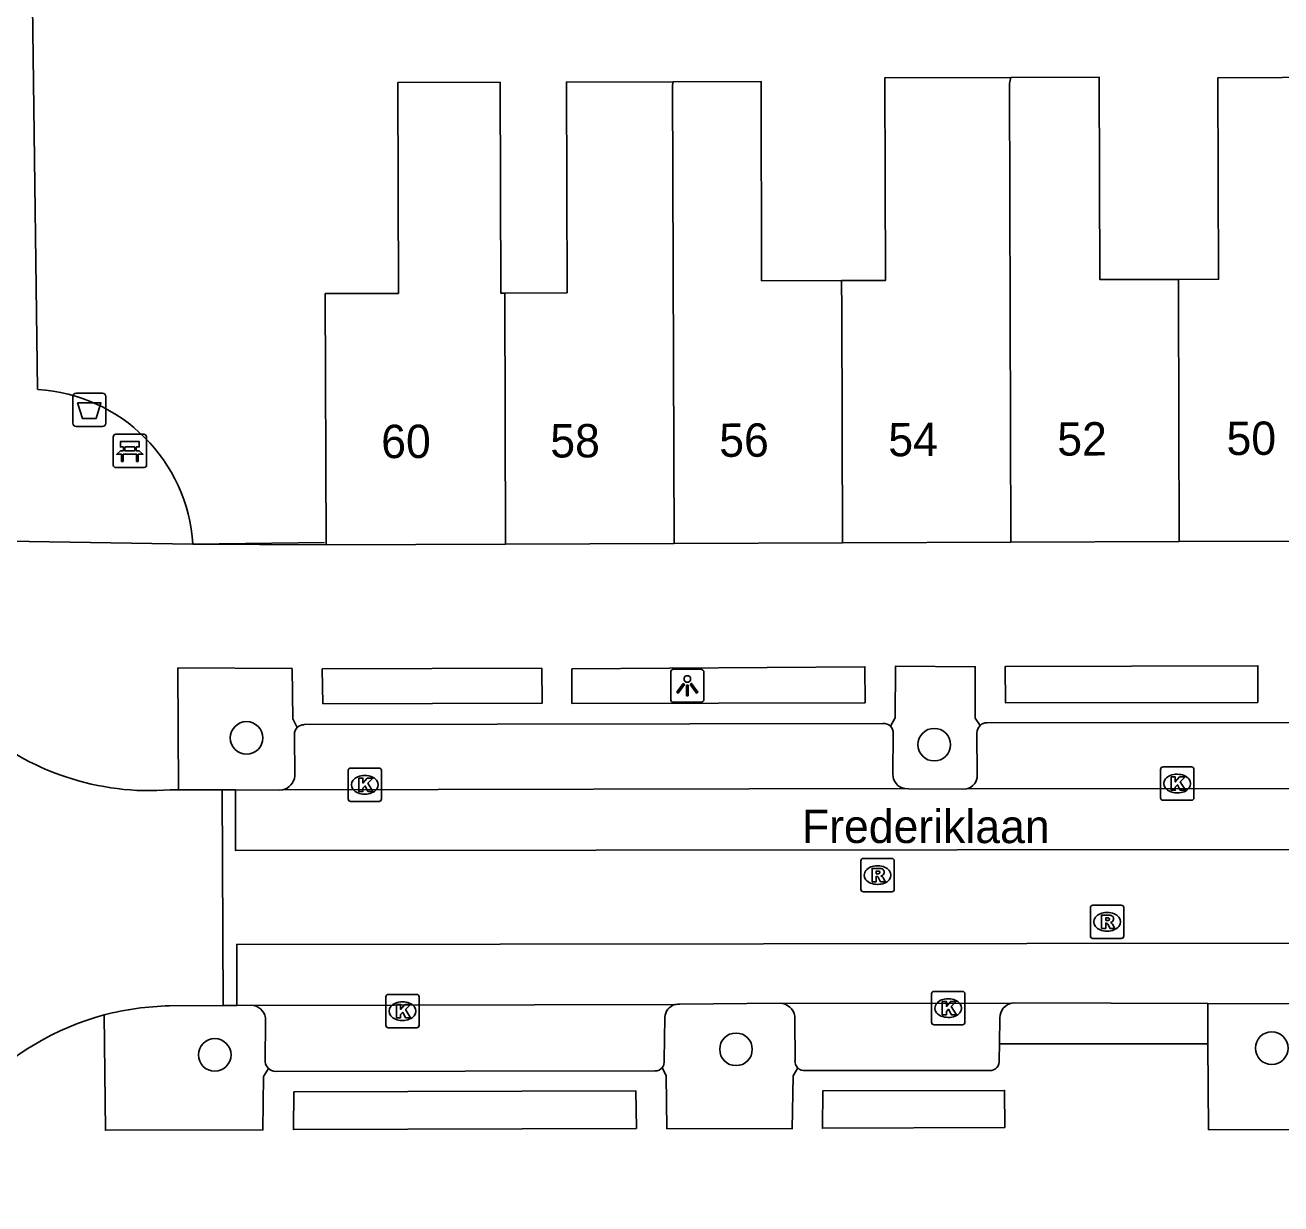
# Model space of a CAD drawing. Extents: x 159718 to 160783, y 383290 to 384030.
# Drawn here: x 160152.87 to 160190.54, y 383746.82 to 383782.17 of the extents above; entities that cross this region are included whole.
import ezdxf

# ---------------------------------------------------------------- set-up
doc = ezdxf.new("R2010")
doc.units = 0
for name, color, linetype in [('IMGEO_Afvalbak', 7, 'Continuous'), ('IMGEO_Bank', 7, 'Continuous'), ('IMGEO_Boom', 7, 'Continuous'), ('IMGEO_Kolk', 7, 'Continuous'), ('IMGEO_Lichtpunt', 7, 'Continuous'), ('IMGEO_Muur', 7, 'Continuous'), ('IMGEO_Openbare_ruimte_label', 7, 'Continuous'), ('IMGEO_Pand', 7, 'Continuous'), ('IMGEO_Pand_nummerreeks', 7, 'Continuous'), ('IMGEO_Parkeervlak_open', 7, 'Continuous'), ('IMGEO_Rijbaan_lokaal_gesloten', 7, 'Continuous'), ('IMGEO_Rijbaan_lokaal_open', 7, 'Continuous'), ('IMGEO_Rioolput', 7, 'Continuous'), ('IMGEO_Voetpad_open', 7, 'Continuous')]:
    doc.layers.add(name, color=color, linetype=linetype)

msp = doc.modelspace()

# ---------------------------------------------------------------- linework, layer by layer
at = {"layer": 'IMGEO_Afvalbak'}
for p, q in [((160154.295, 383770.23), (160154.295, 383771.03)), ((160154.295, 383771.03), (160154.295, 383770.23)), ((160154.395, 383771.13), (160155.185, 383771.13)), ((160155.185, 383771.13), (160154.395, 383771.13)), ((160155.285, 383771.03), (160155.285, 383770.23)), ((160155.285, 383770.23), (160155.285, 383771.03)), ((160155.185, 383770.13), (160154.395, 383770.13)), ((160154.395, 383770.13), (160155.185, 383770.13))]:
    msp.add_line(p, q, dxfattribs=at)
msp.add_lwpolyline([(160154.438, 383770.844), (160155.142, 383770.844), (160154.993, 383770.374), (160154.587, 383770.374), (160154.438, 383770.844)], dxfattribs=at)
for centre, start, end in [((160154.395, 383771.03), 90, 180), ((160154.395, 383771.03), 90, 180), ((160155.185, 383771.03), 0, 90), ((160155.185, 383771.03), 360, 90), ((160154.395, 383770.23), 180, 270), ((160154.395, 383770.23), 180, 270), ((160155.185, 383770.23), 270, 0), ((160155.185, 383770.23), 270, 0)]:
    msp.add_arc(centre, 0.1, start, end, dxfattribs=at)
at = {"layer": 'IMGEO_Bank'}
for p, q in [((160155.508, 383768.973), (160155.508, 383769.814)), ((160155.508, 383769.814), (160155.508, 383768.973)), ((160155.583, 383769.898), (160156.424, 383769.898)), ((160156.424, 383769.898), (160155.583, 383769.898)), ((160156.508, 383769.823), (160156.508, 383768.982)), ((160156.508, 383768.982), (160156.508, 383769.823)), ((160155.817, 383769.404), (160155.817, 383769.51)), ((160155.861, 383769.51), (160155.861, 383769.404)), ((160156.149, 383769.516), (160155.867, 383769.516)), ((160155.867, 383769.398), (160156.149, 383769.398)), ((160156.155, 383769.404), (160156.155, 383769.51)), ((160156.199, 383769.51), (160156.199, 383769.404)), ((160156.205, 383769.296), (160155.812, 383769.296)), ((160156.433, 383768.898), (160155.592, 383768.898)), ((160155.592, 383768.898), (160156.433, 383768.898))]:
    msp.add_line(p, q, dxfattribs=at)
for points in [[(160155.755, 383769.296), (160155.613, 383769.296), (160155.725, 383769.398), (160155.811, 383769.398)], [(160155.811, 383769.516), (160155.725, 383769.516), (160155.725, 383769.677), (160156.288, 383769.677), (160156.288, 383769.516), (160156.205, 383769.516)], [(160156.205, 383769.398), (160156.288, 383769.398), (160156.4, 383769.296), (160156.261, 383769.296)], [(160155.805, 383769.289), (160155.805, 383769.082), (160155.762, 383769.082), (160155.762, 383769.289)], [(160156.255, 383769.289), (160156.255, 383769.082), (160156.211, 383769.082), (160156.211, 383769.289)]]:
    msp.add_lwpolyline(points, dxfattribs=at)
for centre, radius, start, end in [((160155.586, 383769.82), 0.0779, 92.4484, 184.2845), ((160155.586, 383769.82), 0.0779, 92.4484, 184.2845), ((160156.43, 383769.82), 0.0779, 2.4484, 94.2845), ((160156.43, 383769.82), 0.0779, 2.4484, 94.2845), ((160155.81, 383769.509), 0.00671, 2.8957, 87.1043), ((160155.81, 383769.405), 0.00671, 272.8957, 357.1043), ((160155.867, 383769.509), 0.00671, 92.8957, 177.1043), ((160155.867, 383769.405), 0.00671, 182.8957, 267.1043), ((160156.149, 383769.509), 0.00671, 2.8957, 87.1043), ((160156.149, 383769.405), 0.00671, 272.8957, 357.1043), ((160156.206, 383769.509), 0.00671, 92.8957, 177.1043), ((160156.206, 383769.405), 0.00671, 182.8957, 267.1043), ((160155.586, 383768.976), 0.0779, 182.4484, 274.2845), ((160155.586, 383768.976), 0.0779, 182.4484, 274.2845), ((160155.755, 383769.289), 0.00671, 2.8957, 87.1043), ((160155.812, 383769.289), 0.00671, 92.8957, 177.1043), ((160156.204, 383769.289), 0.00671, 2.8957, 87.1043), ((160156.261, 383769.289), 0.00671, 92.8957, 177.1043), ((160156.43, 383768.976), 0.0779, 272.4484, 4.2845), ((160156.43, 383768.976), 0.0779, 272.4484, 4.2845)]:
    msp.add_arc(centre, radius, start, end, dxfattribs=at)
at = {"layer": 'IMGEO_Boom'}
for centre in [(160159.508, 383760.789), (160180.14, 383760.588), (160158.555, 383751.285), (160174.192, 383751.451), (160190.265, 383751.486)]:
    msp.add_circle(centre, 0.489, dxfattribs=at)
at = {"layer": 'IMGEO_Kolk'}
for p, q in [((160187.002, 383759.921), (160187.854, 383759.921)), ((160162.556, 383758.959), (160162.556, 383759.811)), ((160162.631, 383759.885), (160163.483, 383759.885)), ((160163.044, 383759.665), (160163.069, 383759.665)), ((160163.557, 383759.811), (160163.557, 383758.959)), ((160186.927, 383758.995), (160186.927, 383759.847)), ((160187.415, 383759.701), (160187.44, 383759.701)), ((160187.928, 383759.847), (160187.928, 383758.995)), ((160163.483, 383758.885), (160162.631, 383758.885)), ((160163.067, 383759.105), (160163.042, 383759.105)), ((160187.854, 383758.921), (160187.002, 383758.921)), ((160187.438, 383759.141), (160187.413, 383759.141)), ((160180.134, 383753.188), (160180.986, 383753.188)), ((160163.686, 383752.171), (160163.686, 383753.023)), ((160163.761, 383753.097), (160164.613, 383753.097)), ((160164.174, 383752.877), (160164.199, 383752.877)), ((160164.687, 383753.023), (160164.687, 383752.171)), ((160180.059, 383752.262), (160180.059, 383753.114)), ((160180.547, 383752.968), (160180.572, 383752.968)), ((160181.06, 383753.114), (160181.06, 383752.262)), ((160180.57, 383752.408), (160180.545, 383752.408)), ((160164.613, 383752.097), (160163.761, 383752.097)), ((160164.197, 383752.317), (160164.172, 383752.317)), ((160180.986, 383752.188), (160180.134, 383752.188))]:
    msp.add_line(p, q, dxfattribs=at)
for points in [[(160187.002, 383759.921), (160187.854, 383759.921)], [(160162.556, 383758.959), (160162.556, 383759.811)], [(160162.631, 383759.885), (160163.483, 383759.885)], [(160162.877, 383759.585), (160163, 383759.585), (160163, 383759.434), (160163.13, 383759.585), (160163.294, 383759.585), (160163.148, 383759.434), (160163.301, 383759.185), (160163.149, 383759.185), (160163.064, 383759.349), (160163, 383759.282), (160163, 383759.185), (160162.877, 383759.185), (160162.877, 383759.585)], [(160163.557, 383759.811), (160163.557, 383758.959)], [(160186.927, 383758.995), (160186.927, 383759.847)], [(160187.248, 383759.621), (160187.371, 383759.621), (160187.371, 383759.47), (160187.501, 383759.621), (160187.665, 383759.621), (160187.519, 383759.47), (160187.672, 383759.221), (160187.52, 383759.221), (160187.435, 383759.385), (160187.371, 383759.318), (160187.371, 383759.221), (160187.248, 383759.221), (160187.248, 383759.621)], [(160187.928, 383759.847), (160187.928, 383758.995)], [(160163.483, 383758.885), (160162.631, 383758.885)], [(160187.854, 383758.921), (160187.002, 383758.921)], [(160180.134, 383753.188), (160180.986, 383753.188)], [(160163.686, 383752.171), (160163.686, 383753.023)], [(160163.761, 383753.097), (160164.613, 383753.097)], [(160164.007, 383752.797), (160164.13, 383752.797), (160164.13, 383752.646), (160164.26, 383752.797), (160164.424, 383752.797), (160164.278, 383752.646), (160164.431, 383752.397), (160164.279, 383752.397), (160164.194, 383752.561), (160164.13, 383752.494), (160164.13, 383752.397), (160164.007, 383752.397), (160164.007, 383752.797)], [(160164.687, 383753.023), (160164.687, 383752.171)], [(160180.059, 383752.262), (160180.059, 383753.114)], [(160180.38, 383752.888), (160180.503, 383752.888), (160180.503, 383752.737), (160180.633, 383752.888), (160180.797, 383752.888), (160180.651, 383752.737), (160180.804, 383752.488), (160180.652, 383752.488), (160180.567, 383752.652), (160180.503, 383752.585), (160180.503, 383752.488), (160180.38, 383752.488), (160180.38, 383752.888)], [(160181.06, 383753.114), (160181.06, 383752.262)], [(160164.613, 383752.097), (160163.761, 383752.097)], [(160180.986, 383752.188), (160180.134, 383752.188)]]:
    msp.add_lwpolyline(points, dxfattribs=at)
for centre, start, end in [((160187.004, 383759.845), 91.552, 178.448), ((160187.004, 383759.845), 91.552, 178.448), ((160187.852, 383759.845), 1.552, 88.448), ((160187.852, 383759.845), 1.552, 88.448), ((160162.633, 383759.809), 91.552, 178.448), ((160162.633, 383759.809), 91.552, 178.448), ((160163.481, 383759.809), 1.552, 88.448), ((160163.481, 383759.809), 1.552, 88.448), ((160162.633, 383758.961), 181.552, 268.448), ((160162.633, 383758.961), 181.552, 268.448), ((160163.481, 383758.961), 271.552, 358.448), ((160163.481, 383758.961), 271.552, 358.448), ((160187.004, 383758.997), 181.552, 268.448), ((160187.004, 383758.997), 181.552, 268.448), ((160187.852, 383758.997), 271.552, 358.448), ((160187.852, 383758.997), 271.552, 358.448), ((160180.136, 383753.112), 91.552, 178.448), ((160180.136, 383753.112), 91.552, 178.448), ((160180.984, 383753.112), 1.552, 88.448), ((160180.984, 383753.112), 1.552, 88.448), ((160163.763, 383753.021), 91.552, 178.448), ((160163.763, 383753.021), 91.552, 178.448), ((160164.611, 383753.021), 1.552, 88.448), ((160164.611, 383753.021), 1.552, 88.448), ((160163.763, 383752.173), 181.552, 268.448), ((160163.763, 383752.173), 181.552, 268.448), ((160164.611, 383752.173), 271.552, 358.448), ((160164.611, 383752.173), 271.552, 358.448), ((160180.136, 383752.264), 181.552, 268.448), ((160180.136, 383752.264), 181.552, 268.448), ((160180.984, 383752.264), 271.552, 358.448), ((160180.984, 383752.264), 271.552, 358.448)]:
    msp.add_arc(centre, 0.0765, start, end, dxfattribs=at)
for centre, major_axis, ratio, start_param, end_param in [((160163.043, 383759.385), (-0.387, 0.002), 0.722429, 4.712389, 7.853982), ((160163.068, 383759.385), (-0.39, 0.002), 0.717154, 1.570796, 4.712389), ((160187.414, 383759.421), (-0.387, 0.002), 0.722429, 4.712389, 7.853982), ((160187.439, 383759.421), (-0.39, 0.002), 0.717154, 1.570796, 4.712389), ((160164.173, 383752.597), (-0.387, 0.002), 0.722429, 4.712389, 7.853982), ((160164.198, 383752.597), (-0.39, 0.002), 0.717154, 1.570796, 4.712389), ((160180.546, 383752.688), (-0.387, 0.002), 0.722429, 4.712389, 7.853982), ((160180.571, 383752.688), (-0.39, 0.002), 0.717154, 1.570796, 4.712389)]:
    msp.add_ellipse(centre, major_axis=major_axis, ratio=ratio, start_param=start_param, end_param=end_param, dxfattribs=at)
at = {"layer": 'IMGEO_Lichtpunt'}
for p, q in [((160172.233, 383762.76), (160172.233, 383761.953)), ((160172.233, 383762.76), (160172.233, 383761.953)), ((160173.135, 383762.855), (160172.327, 383762.855)), ((160173.135, 383762.855), (160172.327, 383762.855)), ((160173.229, 383761.953), (160173.229, 383762.76)), ((160173.229, 383761.953), (160173.229, 383762.76)), ((160172.327, 383761.859), (160173.135, 383761.859)), ((160172.327, 383761.859), (160173.135, 383761.859))]:
    msp.add_line(p, q, dxfattribs=at)
for points in [[(160172.607, 383762.424), (160172.646, 383762.396), (160172.458, 383762.134), (160172.42, 383762.161), (160172.607, 383762.424)], [(160172.709, 383762.376), (160172.756, 383762.376), (160172.756, 383762.054), (160172.709, 383762.054), (160172.709, 383762.376)], [(160172.819, 383762.396), (160172.857, 383762.423), (160173.044, 383762.161), (160173.005, 383762.133), (160172.819, 383762.396)]]:
    msp.add_lwpolyline(points, dxfattribs=at)
msp.add_circle((160172.732, 383762.558), 0.0994, dxfattribs=at)
for centre, start, end in [((160172.327, 383762.76), 90, 180), ((160172.327, 383762.76), 90, 180), ((160173.135, 383762.76), 0, 90), ((160173.135, 383762.76), 0, 90), ((160172.327, 383761.953), 180, 270), ((160172.327, 383761.953), 180, 270), ((160173.135, 383761.953), 270, 0), ((160173.135, 383761.953), 270, 360)]:
    msp.add_arc(centre, 0.0946, start, end, dxfattribs=at)
at = {"layer": 'IMGEO_Muur'}
for points in [[(160153.242, 383771.241), (160152.978, 383791.206)], [(160161.847, 383766.655), (160157.896, 383766.597)]]:
    msp.add_lwpolyline(points, dxfattribs=at)
msp.add_arc((160152.948, 383766.292), 4.958, 3.526, 86.5972, dxfattribs=at)
at = {"layer": 'IMGEO_Pand'}
for points in [[(160167.258, 383774.133), (160167.134, 383774.133), (160167.114, 383780.453), (160164.044, 383780.443), (160164.063, 383774.122), (160161.872, 383774.115), (160161.895, 383766.585)], [(160172.309, 383780.47), (160169.105, 383780.46), (160169.124, 383774.14), (160167.258, 383774.133)], [(160172.309, 383780.47), (160172.292, 383780.371), (160172.333, 383766.622)], [(160177.36, 383774.507), (160174.961, 383774.5), (160174.944, 383780.479), (160172.309, 383780.47)], [(160182.433, 383780.6), (160178.659, 383780.589), (160178.677, 383774.511), (160177.36, 383774.507)], [(160182.436, 383766.66), (160182.395, 383780.422), (160182.433, 383780.6)], [(160187.465, 383774.542), (160185.108, 383774.535), (160185.09, 383780.607), (160182.433, 383780.6)], [(160192.519, 383780.604), (160188.65, 383780.592), (160188.668, 383774.545), (160187.465, 383774.542)], [(160177.36, 383774.507), (160177.362, 383773.619), (160177.384, 383766.641)], [(160187.489, 383766.677), (160187.466, 383774.036), (160187.465, 383774.542)], [(160167.258, 383774.133), (160167.28, 383766.605)], [(160187.489, 383766.677), (160192.54, 383766.696)], [(160161.895, 383766.585), (160167.28, 383766.605)], [(160167.28, 383766.605), (160172.333, 383766.622)], [(160172.333, 383766.622), (160177.384, 383766.641)], [(160177.384, 383766.641), (160182.436, 383766.66)], [(160182.436, 383766.66), (160187.489, 383766.677)]]:
    msp.add_lwpolyline(points, dxfattribs=at)
at = {"layer": 'IMGEO_Parkeervlak_open'}
for points in [[(160160.954, 383759.654), (160160.947, 383760.897)], [(160178.907, 383760.923), (160178.897, 383759.7)], [(160181.429, 383759.678), (160181.42, 383760.939)], [(160172.058, 383752.409), (160172.034, 383751.124)], [(160160.065, 383751.072), (160160.079, 383752.318)], [(160175.962, 383751.111), (160175.96, 383752.358)]]:
    msp.add_lwpolyline(points, dxfattribs=at)
for centre, radius, start, end in [((160161.232, 383760.904), 0.285, 135.3847, 181.3948), ((160178.634, 383760.948), 0.274, 354.8657, 44.676), ((160181.715, 383760.95), 0.295, 133.1941, 182.0711), ((160160.497, 383759.685), 0.458, 280.9626, 356.1448), ((160179.328, 383759.693), 0.431, 179.0708, 259.8834), ((160181.026, 383759.658), 0.404, 281.6124, 2.7716), ((160159.636, 383752.33), 0.443, 358.4941, 79.0441), ((160172.465, 383752.398), 0.407, 104.199, 178.5178), ((160175.505, 383752.377), 0.455, 357.6485, 80.0293), ((160160.415, 383751.133), 0.355, 189.9519, 225.3176), ((160171.774, 383751.072), 0.265, 321.6357, 11.4128), ((160176.238, 383751.092), 0.277, 176.0996, 224.8951)]:
    msp.add_arc(centre, radius, start, end, dxfattribs=at)
at = {"layer": 'IMGEO_Rijbaan_lokaal_gesloten'}
for points in [[(160160.584, 383759.235), (160160.499, 383759.227), (160159.176, 383759.229)], [(160248.823, 383757.529), (160213.991, 383757.492), (160191.646, 383757.443), (160159.178, 383757.411), (160159.176, 383759.229)], [(160179.252, 383759.269), (160160.584, 383759.235)], [(160181.107, 383759.263), (160180.979, 383759.258), (160179.364, 383759.264), (160179.252, 383759.269)], [(160199.78, 383759.275), (160181.107, 383759.263)], [(160159.216, 383752.77), (160159.216, 383754.597), (160214.509, 383754.669), (160217.399, 383754.672), (160217.406, 383752.866)], [(160159.72, 383752.765), (160159.632, 383752.773), (160159.216, 383752.77)], [(160159.72, 383752.765), (160172.365, 383752.793)], [(160175.584, 383752.825), (160175.525, 383752.831), (160172.511, 383752.802)], [(160175.584, 383752.825), (160182.471, 383752.837)], [(160188.342, 383752.821), (160182.549, 383752.845), (160182.471, 383752.837)], [(160188.342, 383752.821), (160191.536, 383752.818)]]:
    msp.add_lwpolyline(points, dxfattribs=at)
msp.add_arc((160172.463, 383752.389), 0.415, 83.389, 103.666, dxfattribs=at)
at = {"layer": 'IMGEO_Rijbaan_lokaal_open'}
for points in [[(160157.464, 383759.232), (160157.219, 383759.232)], [(160158.775, 383759.23), (160157.464, 383759.232)], [(160158.811, 383752.767), (160158.775, 383759.23)], [(160159.176, 383759.229), (160158.775, 383759.23)], [(160157.194, 383752.754), (160158.811, 383752.767)], [(160158.811, 383752.767), (160159.216, 383752.77)]]:
    msp.add_lwpolyline(points, dxfattribs=at)
for centre, radius, start, end in [((160156.61, 383767.152), 7.943, 182.8615, 274.3973), ((160157.333, 383744.621), 8.134, 90.9799, 104.9191), ((160157.337, 383744.599), 8.157, 104.905, 167.1049)]:
    msp.add_arc(centre, radius, start, end, dxfattribs=at)
at = {"layer": 'IMGEO_Rioolput'}
for p, q in [((160177.939, 383756.251), (160177.939, 383757.103)), ((160178.014, 383757.177), (160178.866, 383757.177)), ((160178.427, 383756.957), (160178.452, 383756.957)), ((160178.94, 383757.103), (160178.94, 383756.251)), ((160178.866, 383756.177), (160178.014, 383756.177)), ((160178.45, 383756.397), (160178.425, 383756.397)), ((160184.899, 383755.775), (160185.751, 383755.775)), ((160184.824, 383754.849), (160184.824, 383755.701)), ((160185.312, 383755.555), (160185.337, 383755.555)), ((160185.825, 383755.701), (160185.825, 383754.849)), ((160185.751, 383754.775), (160184.899, 383754.775)), ((160185.335, 383754.995), (160185.31, 383754.995))]:
    msp.add_line(p, q, dxfattribs=at)
for points in [[(160177.939, 383756.251), (160177.939, 383757.103)], [(160178.014, 383757.177), (160178.866, 383757.177)], [(160178.94, 383757.103), (160178.94, 383756.251)], [(160178.528, 383756.875), (160178.276, 383756.877), (160178.276, 383756.477)], [(160178.276, 383756.477), (160178.4, 383756.477), (160178.4, 383756.639), (160178.411, 383756.639)], [(160178.454, 383756.796), (160178.4, 383756.796), (160178.4, 383756.715)], [(160178.4, 383756.715), (160178.452, 383756.715)], [(160178.458, 383756.61), (160178.529, 383756.477), (160178.669, 383756.477), (160178.604, 383756.603)], [(160178.866, 383756.177), (160178.014, 383756.177)], [(160184.899, 383755.775), (160185.751, 383755.775)], [(160184.824, 383754.849), (160184.824, 383755.701)], [(160185.413, 383755.473), (160185.161, 383755.475), (160185.161, 383755.075)], [(160185.339, 383755.394), (160185.285, 383755.394), (160185.285, 383755.313)], [(160185.825, 383755.701), (160185.825, 383754.849)], [(160185.161, 383755.075), (160185.285, 383755.075), (160185.285, 383755.237), (160185.296, 383755.237)], [(160185.285, 383755.313), (160185.337, 383755.313)], [(160185.343, 383755.208), (160185.414, 383755.075), (160185.554, 383755.075), (160185.489, 383755.201)], [(160185.751, 383754.775), (160184.899, 383754.775)]]:
    msp.add_lwpolyline(points, dxfattribs=at)
for centre, radius, start, end in [((160178.016, 383757.101), 0.0765, 91.552, 178.448), ((160178.016, 383757.101), 0.0765, 91.552, 178.448), ((160178.864, 383757.101), 0.0765, 1.552, 88.448), ((160178.864, 383757.101), 0.0765, 1.552, 88.448), ((160178.41, 383756.586), 0.0533, 26.0293, 88.6989), ((160178.436, 383756.904), 0.19, 274.7715, 282.9687), ((160178.46, 383756.7), 0.0964, 77.0061, 93.1865), ((160178.474, 383756.757), 0.0378, 276.6634, 79.6772), ((160178.527, 383756.765), 0.109, 350.3612, 89.416), ((160178.525, 383756.765), 0.112, 277.5842, 350.9817), ((160178.509, 383756.55), 0.108, 29.5134, 73.7905), ((160178.016, 383756.253), 0.0765, 181.552, 268.448), ((160178.016, 383756.253), 0.0765, 181.552, 268.448), ((160178.864, 383756.253), 0.0765, 271.552, 358.448), ((160178.864, 383756.253), 0.0765, 271.552, 358.448), ((160184.901, 383755.699), 0.0765, 91.552, 178.448), ((160184.901, 383755.699), 0.0765, 91.552, 178.448), ((160185.749, 383755.699), 0.0765, 1.552, 88.448), ((160185.749, 383755.699), 0.0765, 1.552, 88.448), ((160185.345, 383755.298), 0.0964, 77.0061, 93.1865), ((160185.359, 383755.355), 0.0378, 276.6634, 79.6772), ((160185.412, 383755.363), 0.109, 350.3612, 89.416), ((160185.295, 383755.184), 0.0533, 26.0293, 88.6989), ((160185.321, 383755.502), 0.19, 274.7715, 282.9687), ((160185.41, 383755.363), 0.112, 277.5842, 350.9817), ((160185.394, 383755.148), 0.108, 29.5134, 73.7905), ((160184.901, 383754.851), 0.0765, 181.552, 268.448), ((160184.901, 383754.851), 0.0765, 181.552, 268.448), ((160185.749, 383754.851), 0.0765, 271.552, 358.448), ((160185.749, 383754.851), 0.0765, 271.552, 358.448)]:
    msp.add_arc(centre, radius, start, end, dxfattribs=at)
for centre, major_axis, ratio, start_param, end_param in [((160178.426, 383756.677), (-0.387, 0.002), 0.722429, 4.712389, 7.853982), ((160178.451, 383756.677), (-0.39, 0.002), 0.717154, 1.570796, 4.712389), ((160185.311, 383755.275), (-0.387, 0.002), 0.722429, 4.712389, 7.853982), ((160185.336, 383755.275), (-0.39, 0.002), 0.717154, 1.570796, 4.712389)]:
    msp.add_ellipse(centre, major_axis=major_axis, ratio=ratio, start_param=start_param, end_param=end_param, dxfattribs=at)
at = {"layer": 'IMGEO_Voetpad_open'}
for points in [[(160153.242, 383771.241), (160152.978, 383791.206)], [(160157.896, 383766.597), (160148.677, 383766.755)], [(160161.895, 383766.585), (160157.896, 383766.597)], [(160178.064, 383761.845), (160169.272, 383761.825), (160169.269, 383762.862), (160178.059, 383762.923), (160178.064, 383761.845)], [(160178.829, 383761.14), (160178.968, 383761.392), (160178.976, 383762.941), (160181.371, 383762.923), (160181.364, 383761.385), (160181.513, 383761.165)], [(160189.843, 383761.856), (160182.28, 383761.841), (160182.263, 383762.932), (160189.847, 383762.957), (160189.843, 383761.856)], [(160157.464, 383759.232), (160157.45, 383762.889), (160160.875, 383762.869), (160160.894, 383761.363), (160161.029, 383761.104)], [(160168.365, 383762.886), (160168.377, 383761.83), (160161.8, 383761.817), (160161.78, 383762.86), (160168.365, 383762.886)], [(160161.24, 383761.188), (160178.598, 383761.221)], [(160181.722, 383761.242), (160199.098, 383761.248)], [(160188.351, 383751.62), (160188.342, 383752.821)], [(160160.165, 383750.881), (160160.013, 383750.636), (160160.002, 383749.033), (160155.275, 383749.025), (160155.239, 383752.481)], [(160182.11, 383752.397), (160182.095, 383751.617)], [(160188.351, 383751.62), (160182.095, 383751.617)], [(160192.083, 383750.93), (160191.93, 383750.685), (160191.936, 383749.049), (160188.37, 383749.041), (160188.351, 383751.62)], [(160182.095, 383751.617), (160182.086, 383751.131)], [(160176.042, 383750.897), (160175.902, 383750.654), (160175.874, 383749.064), (160172.113, 383749.072), (160172.093, 383750.652), (160171.982, 383750.907)], [(160171.761, 383750.806), (160160.374, 383750.782)], [(160181.803, 383750.813), (160176.266, 383750.816)], [(160171.206, 383749.072), (160160.917, 383749.045), (160160.928, 383750.174), (160171.188, 383750.204), (160171.206, 383749.072)], [(160182.259, 383749.106), (160176.783, 383749.084), (160176.796, 383750.202), (160182.25, 383750.22), (160182.259, 383749.106)]]:
    msp.add_lwpolyline(points, dxfattribs=at)
for centre, radius, start, end in [((160152.948, 383766.292), 4.958, 3.526, 86.5972), ((160161.231, 383760.903), 0.285, 88.2418, 135.1737), ((160178.63, 383760.943), 0.28, 44.7713, 96.5823), ((160181.712, 383760.947), 0.295, 88.0451, 132.4046), ((160182.552, 383752.402), 0.442, 100.5934, 180.6719), ((160160.412, 383751.133), 0.353, 225.5534, 263.7543), ((160171.773, 383751.072), 0.267, 267.4448, 321.6773), ((160176.239, 383751.09), 0.276, 224.5356, 275.7037), ((160181.811, 383751.091), 0.278, 268.4033, 8.2626)]:
    msp.add_arc(centre, radius, start, end, dxfattribs=at)

# ---------------------------------------------------------------- texts
at = {"layer": 'IMGEO_Openbare_ruimte_label'}
msp.add_text('Frederiklaan', height=1, rotation=359.9427, dxfattribs=at).set_placement((160176.169, 383757.642))
at = {"layer": 'IMGEO_Pand_nummerreeks'}
for s, p in [('60', (160163.55, 383769.181)), ('58', (160168.622, 383769.2)), ('56', (160173.691, 383769.219)), ('54', (160178.763, 383769.237)), ('52', (160183.832, 383769.256)), ('50', (160188.909, 383769.275))]:
    msp.add_text(s, height=1, rotation=0.212, dxfattribs=at).set_placement(p)

doc.saveas('drawing.dxf')
